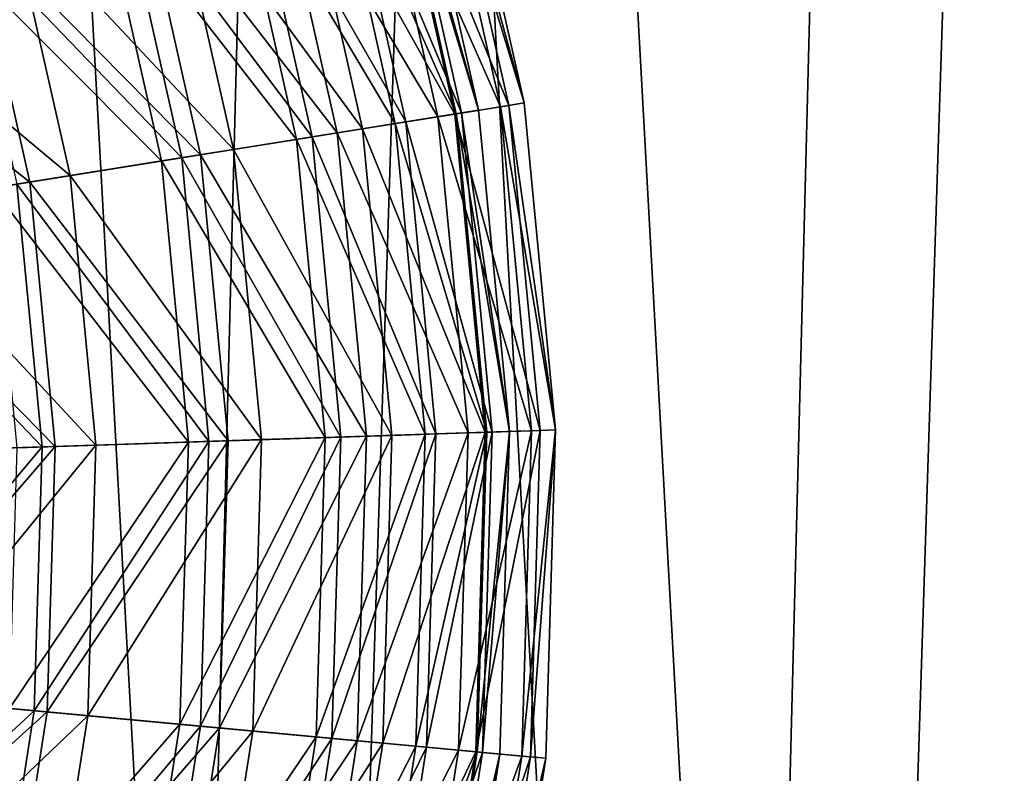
# Model space of a CAD drawing. Header units: millimetres. Extents: x 0 to 424, y 0 to 403.
# Tile 585 of 656: x 224 to 271, y 178 to 214. Entities that reach past the tile are written whole.
import ezdxf

# ---------------------------------------------------------------- set-up
doc = ezdxf.new("R2010")
doc.units = ezdxf.units.MM
doc.header["$LTSCALE"] = 25.4
doc.layers.get('0').update_dxf_attribs({"true_color": 0xff5454})

# ---------------------------------------------------------------- blocks, each defined once
blk = doc.blocks.new('VETRO-III-7641.STL')
at = {"color": 250, "true_color": 0x262626}
mesh = blk.add_polyface(dxfattribs=at)
corners = [(-167.158, 282.98, 1002.124), (-165.763, 337.502, 1002.124), (-168.661, 310.298, 1002.124), (-161.292, 256.258, 1002.124), (-158.538, 363.89, 1002.124), (-151.216, 230.823, 1002.124), (-147.174, 388.777, 1002.124), (-143.498, 297.982, 1002.124), (-137.19, 207.333, 1002.124), (-143.641, 310.631, 1002.124), (-142.252, 285.394, 1002.124), (-139.915, 272.962, 1002.124), (-136.502, 260.782, 1002.124), (-119.578, 186.397, 1002.124), (-132.042, 248.945, 1002.124), (-126.566, 237.542, 1002.124), (-120.117, 226.659, 1002.124), (-112.745, 216.38, 1002.124), (-98.835, 168.558, 1002.124), (-104.505, 206.783, 1002.124), (-95.459, 197.94, 1002.124), (-75.5, 154.277, 1002.124), (-85.678, 189.919, 1002.124), (-75.234, 182.782, 1002.124), (-50.176, 143.924, 1002.124), (-64.208, 176.581, 1002.124), (-52.684, 171.366, 1002.124), (-40.749, 167.174, 1002.124), (-23.519, 137.768, 1002.124), (-28.494, 164.039, 1002.124), (-16.012, 161.984, 1002.124), (3.781, 135.967, 1002.124), (-3.399, 161.024, 1002.124), (9.25, 161.168, 1002.124), (31.015, 138.569, 1002.124), (21.838, 162.413, 1002.124), (34.27, 164.75, 1002.124), (57.48, 145.506, 1002.124), (46.45, 168.163, 1002.124), (58.287, 172.624, 1002.124), (82.489, 156.598, 1002.124), (69.69, 178.099, 1002.124), (80.573, 184.548, 1002.124), (90.852, 191.92, 1002.124), (105.395, 171.558, 1002.124), (100.449, 200.16, 1002.124), (109.292, 209.206, 1002.124), (125.605, 189.999, 1002.124), (117.313, 218.988, 1002.124), (124.45, 229.431, 1002.124), (130.651, 240.457, 1002.124), (142.594, 211.443, 1002.124), (135.866, 251.981, 1002.124), (140.058, 263.916, 1002.124), (143.193, 276.171, 1002.124), (155.924, 235.335, 1002.124), (145.248, 288.653, 1002.124), (146.208, 301.266, 1002.124), (147.243, 393.102, 1002.124), (159.333, 368.56, 1002.124), (165.249, 261.055, 1002.124), (167.33, 342.396, 1002.124), (170.327, 287.939, 1002.124), (171.027, 315.288, 1002.124), (-142.681, 323.244, 1002.124), (-131.965, 411.518, 1002.124), (-140.626, 335.726, 1002.124), (-137.491, 347.981, 1002.124), (-133.299, 359.916, 1002.124), (-128.084, 371.44, 1002.124), (-113.304, 431.526, 1002.124), (-121.883, 382.466, 1002.124), (-114.746, 392.91, 1002.124), (-106.725, 402.691, 1002.124), (-91.677, 448.281, 1002.124), (-97.882, 411.737, 1002.124), (-88.285, 419.977, 1002.124), (-67.641, 461.349, 1002.124), (-78.006, 427.349, 1002.124), (-67.124, 433.798, 1002.124), (-41.821, 470.393, 1002.124), (-55.72, 439.274, 1002.124), (-43.883, 443.734, 1002.124), (-31.703, 447.147, 1002.124), (-14.884, 475.178, 1002.124), (-19.271, 449.484, 1002.124), (-6.683, 450.73, 1002.124), (12.472, 475.58, 1002.124), (5.966, 450.873, 1002.124), (18.579, 449.913, 1002.124), (39.538, 471.588, 1002.124), (31.061, 447.858, 1002.124), (43.316, 444.723, 1002.124), (65.613, 463.307, 1002.124), (55.251, 440.531, 1002.124), (66.775, 435.316, 1002.124), (78.067, 457.62, 1002.124), (77.801, 429.115, 1002.124), (88.244, 421.978, 1002.124), (90.022, 450.95, 1002.124), (98.026, 413.957, 1002.124), (112.133, 434.838, 1002.124), (107.072, 405.114, 1002.124), (115.312, 395.517, 1002.124), (131.373, 415.387, 1002.124), (122.684, 385.238, 1002.124), (129.133, 374.355, 1002.124), (134.608, 362.952, 1002.124), (139.069, 351.115, 1002.124), (142.482, 338.935, 1002.124), (144.819, 326.503, 1002.124), (146.064, 313.915, 1002.124)]
mesh.append_faces([[corners[k] for k in face] for face in [(0, 1, 2), (61, 62, 63)]], dxfattribs={"vtx0": -1, "color": 250})
mesh.append_faces([[corners[k] for k in face] for face in [(1, 3, 4), (4, 5, 6), (7, 8, 10), (10, 8, 11), (11, 8, 12), (12, 13, 14), (14, 13, 15), (15, 13, 16), (16, 13, 17), (17, 18, 19), (19, 18, 20), (20, 21, 22), (22, 21, 23), (23, 24, 25), (25, 24, 26), (26, 24, 27), (27, 28, 29), (29, 28, 30), (30, 31, 32), (32, 31, 33), (33, 34, 35), (35, 34, 36), (36, 37, 38), (38, 37, 39), (39, 40, 41), (41, 40, 42), (42, 40, 43), (43, 44, 45), (45, 44, 46), (46, 47, 48), (48, 47, 49), (49, 47, 50), (50, 51, 52), (52, 51, 53), (53, 51, 54), (54, 55, 56), (56, 55, 57), (58, 55, 59), (59, 60, 61), (6, 64, 65), (64, 6, 9), (65, 69, 70), (70, 73, 74), (74, 76, 77), (77, 79, 80), (80, 83, 84), (84, 86, 87), (87, 89, 90), (90, 92, 93), (93, 95, 96), (96, 98, 99), (99, 100, 101), (101, 103, 104), (104, 107, 58)]], dxfattribs={"vtx0": -1, "vtx1": -1, "color": 250})
mesh.append_faces([[corners[k] for k in face] for face in [(6, 5, 7), (57, 55, 58)]], dxfattribs={"vtx0": -1, "vtx1": -1, "vtx2": -1, "color": 250})
mesh.append_faces([[corners[k] for k in face] for face in [(1, 0, 3), (4, 3, 5), (7, 5, 8), (6, 7, 9), (12, 8, 13), (17, 13, 18), (20, 18, 21), (23, 21, 24), (27, 24, 28), (30, 28, 31), (33, 31, 34), (36, 34, 37), (39, 37, 40), (43, 40, 44), (46, 44, 47), (50, 47, 51), (54, 51, 55), (59, 55, 60), (61, 60, 62), (65, 64, 66), (65, 66, 67), (65, 67, 68), (65, 68, 69), (70, 69, 71), (70, 71, 72), (70, 72, 73), (74, 73, 75), (74, 75, 76), (77, 76, 78), (77, 78, 79), (80, 79, 81), (80, 81, 82), (80, 82, 83), (84, 83, 85), (84, 85, 86), (87, 86, 88), (87, 88, 89), (90, 89, 91), (90, 91, 92), (93, 92, 94), (93, 94, 95), (96, 95, 97), (96, 97, 98), (99, 98, 100), (101, 100, 102), (101, 102, 103), (104, 103, 105), (104, 105, 106), (104, 106, 107), (58, 107, 108), (58, 108, 109), (58, 109, 110), (58, 110, 111), (58, 111, 57)]], dxfattribs={"vtx0": -1, "vtx2": -1, "color": 250})
mesh = blk.add_polyface(dxfattribs=at)
corners = [(-165.763, 337.502, 1000.624), (-167.158, 282.98, 1000.624), (-168.661, 310.298, 1000.624), (-161.292, 256.258, 1000.624), (-158.538, 363.89, 1000.624), (-151.216, 230.823, 1000.624), (-147.174, 388.777, 1000.624), (-137.19, 207.333, 1000.624), (-131.965, 411.518, 1000.624), (-119.578, 186.397, 1000.624), (-113.304, 431.526, 1000.624), (-98.835, 168.558, 1000.624), (-91.677, 448.281, 1000.624), (-75.5, 154.277, 1000.624), (-67.641, 461.349, 1000.624), (-50.176, 143.924, 1000.624), (-41.821, 470.393, 1000.624), (-23.519, 137.768, 1000.624), (-14.884, 475.178, 1000.624), (3.781, 135.967, 1000.624), (12.472, 475.58, 1000.624), (31.015, 138.569, 1000.624), (39.538, 471.588, 1000.624), (57.48, 145.506, 1000.624), (65.613, 463.307, 1000.624), (82.489, 156.598, 1000.624), (78.067, 457.62, 1000.624), (90.022, 450.95, 1000.624), (105.395, 171.558, 1000.624), (112.133, 434.838, 1000.624), (125.605, 189.999, 1000.624), (131.373, 415.387, 1000.624), (142.594, 211.443, 1000.624), (147.243, 393.102, 1000.624), (155.924, 235.335, 1000.624), (159.333, 368.56, 1000.624), (165.249, 261.055, 1000.624), (167.33, 342.396, 1000.624), (170.327, 287.939, 1000.624), (171.027, 315.288, 1000.624)]
mesh.append_faces([[corners[k] for k in face] for face in [(0, 1, 2), (38, 37, 39)]], dxfattribs={"vtx0": -1, "color": 250})
mesh.append_faces([[corners[k] for k in face] for face in [(1, 0, 3), (3, 4, 5), (5, 6, 7), (7, 8, 9), (9, 10, 11), (11, 12, 13), (13, 14, 15), (15, 16, 17), (17, 18, 19), (19, 20, 21), (21, 22, 23), (23, 24, 25), (25, 27, 28), (28, 29, 30), (30, 31, 32), (32, 33, 34), (34, 35, 36), (36, 37, 38)]], dxfattribs={"vtx0": -1, "vtx1": -1, "color": 250})
mesh.append_faces([[corners[k] for k in face] for face in [(3, 0, 4), (5, 4, 6), (7, 6, 8), (9, 8, 10), (11, 10, 12), (13, 12, 14), (15, 14, 16), (17, 16, 18), (19, 18, 20), (21, 20, 22), (23, 22, 24), (25, 24, 26), (25, 26, 27), (28, 27, 29), (30, 29, 31), (32, 31, 33), (34, 33, 35), (36, 35, 37)]], dxfattribs={"vtx0": -1, "vtx2": -1, "color": 250})
mesh = blk.add_polyface(dxfattribs=at)
corners = [(-144.784, 271.825, 1034.124), (-147.646, 323.841, 1034.124), (-148.49, 297.708, 1034.124), (-142.276, 349.43, 1034.124), (-136.639, 246.979, 1034.124), (-132.545, 373.698, 1034.124), (-124.304, 223.925, 1034.124), (-118.747, 395.908, 1034.124), (-108.153, 203.363, 1034.124), (-101.302, 415.385, 1034.124), (-88.676, 185.918, 1034.124), (-80.74, 431.536, 1034.124), (-66.466, 172.12, 1034.124), (-57.686, 443.871, 1034.124), (-42.198, 162.389, 1034.124), (-32.84, 452.016, 1034.124), (-16.609, 157.019, 1034.124), (-6.957, 455.722, 1034.124), (9.524, 156.175, 1034.124), (19.176, 454.878, 1034.124), (35.407, 159.882, 1034.124), (44.765, 449.508, 1034.124), (60.253, 168.026, 1034.124), (69.033, 439.777, 1034.124), (83.307, 180.361, 1034.124), (91.243, 425.979, 1034.124), (103.869, 196.513, 1034.124), (110.719, 408.534, 1034.124), (121.314, 215.989, 1034.124), (126.871, 387.972, 1034.124), (135.112, 238.199, 1034.124), (139.206, 364.918, 1034.124), (144.843, 262.467, 1034.124), (147.35, 340.072, 1034.124), (150.213, 288.056, 1034.124), (151.057, 314.189, 1034.124)]
mesh.append_faces([[corners[k] for k in face] for face in [(0, 1, 2), (33, 34, 35)]], dxfattribs={"vtx0": -1, "color": 250})
mesh.append_faces([[corners[k] for k in face] for face in [(1, 0, 3), (3, 4, 5), (5, 6, 7), (7, 8, 9), (9, 10, 11), (11, 12, 13), (13, 14, 15), (15, 16, 17), (17, 18, 19), (19, 20, 21), (21, 22, 23), (23, 24, 25), (25, 26, 27), (27, 28, 29), (29, 30, 31), (31, 32, 33)]], dxfattribs={"vtx0": -1, "vtx1": -1, "color": 250})
mesh.append_faces([[corners[k] for k in face] for face in [(3, 0, 4), (5, 4, 6), (7, 6, 8), (9, 8, 10), (11, 10, 12), (13, 12, 14), (15, 14, 16), (17, 16, 18), (19, 18, 20), (21, 20, 22), (23, 22, 24), (25, 24, 26), (27, 26, 28), (29, 28, 30), (31, 30, 32), (33, 32, 34)]], dxfattribs={"vtx0": -1, "vtx2": -1, "color": 250})
at = {"color": 35, "true_color": 0x816c61}
mesh = blk.add_polyface(dxfattribs=at)
corners = [(-11.756, 332.917, 319.588), (-5.811, 318.428, 334.561), (-8.401, 318.014, 319.588), (-9.238, 333.653, 334.561)]
mesh.append_faces([[corners[k] for k in face] for face in [(0, 1, 2), (1, 0, 3)]], dxfattribs={"vtx0": -1, "color": 35})
mesh = blk.add_polyface(dxfattribs=at)
corners = [(-5.08, 318.545, 349.745), (-9.636, 333.536, 364.903), (-6.22, 318.362, 364.903), (-8.528, 333.86, 349.745)]
mesh.append_faces([[corners[k] for k in face] for face in [(0, 1, 2), (1, 0, 3)]], dxfattribs={"vtx0": -1, "color": 35})
mesh = blk.add_polyface(dxfattribs=at)
corners = [(-9.238, 333.653, 334.561), (-5.08, 318.545, 349.745), (-5.811, 318.428, 334.561), (-8.528, 333.86, 349.745)]
mesh.append_faces([[corners[k] for k in face] for face in [(0, 1, 2), (1, 0, 3)]], dxfattribs={"vtx0": -1, "color": 35})
mesh = blk.add_polyface(dxfattribs=at)
corners = [(-6.22, 318.362, 364.903), (-12.545, 332.686, 379.799), (-9.214, 317.884, 379.799), (-9.636, 333.536, 364.903)]
mesh.append_faces([[corners[k] for k in face] for face in [(0, 1, 2), (1, 0, 3)]], dxfattribs={"vtx0": -1, "color": 35})
mesh = blk.add_polyface(dxfattribs=at)
corners = [(-11.682, 332.939, 364.376), (-7.264, 318.195, 349.34), (-8.325, 318.026, 364.376), (-10.65, 333.24, 349.34)]
mesh.append_faces([[corners[k] for k in face] for face in [(0, 1, 2), (1, 0, 3)]], dxfattribs={"vtx0": -1, "color": 35})
mesh = blk.add_polyface(dxfattribs=at)
corners = [(-7.264, 318.195, 349.34), (-11.437, 333.01, 334.288), (-8.073, 318.066, 334.288), (-10.65, 333.24, 349.34)]
mesh.append_faces([[corners[k] for k in face] for face in [(0, 1, 2), (1, 0, 3)]], dxfattribs={"vtx0": -1, "color": 35})
mesh = blk.add_polyface(dxfattribs=at)
corners = [(-9.214, 317.884, 379.799), (-17.211, 331.323, 394.202), (-14.014, 317.116, 394.202), (-12.545, 332.686, 379.799)]
mesh.append_faces([[corners[k] for k in face] for face in [(0, 1, 2), (1, 0, 3)]], dxfattribs={"vtx0": -1, "color": 35})
mesh = blk.add_polyface(dxfattribs=at)
corners = [(-16.042, 331.665, 305.057), (-8.401, 318.014, 319.588), (-12.811, 317.308, 305.057), (-11.756, 332.917, 319.588)]
mesh.append_faces([[corners[k] for k in face] for face in [(0, 1, 2), (1, 0, 3)]], dxfattribs={"vtx0": -1, "color": 35})
mesh = blk.add_polyface(dxfattribs=at)
corners = [(-14.515, 332.111, 379.159), (-8.325, 318.026, 364.376), (-11.24, 317.56, 379.159), (-11.682, 332.939, 364.376)]
mesh.append_faces([[corners[k] for k in face] for face in [(0, 1, 2), (1, 0, 3)]], dxfattribs={"vtx0": -1, "color": 35})
mesh = blk.add_polyface(dxfattribs=at)
corners = [(-8.073, 318.066, 334.288), (-14.029, 332.253, 319.457), (-10.74, 317.64, 319.457), (-11.437, 333.01, 334.288)]
mesh.append_faces([[corners[k] for k in face] for face in [(0, 1, 2), (1, 0, 3)]], dxfattribs={"vtx0": -1, "color": 35})
mesh = blk.add_polyface(dxfattribs=at)
corners = [(-10.74, 317.64, 319.457), (-18.386, 330.98, 305.082), (-15.222, 316.923, 305.082), (-14.029, 332.253, 319.457)]
mesh.append_faces([[corners[k] for k in face] for face in [(0, 1, 2), (1, 0, 3)]], dxfattribs={"vtx0": -1, "color": 35})
mesh = blk.add_polyface(dxfattribs=at)
corners = [(-19.105, 330.77, 393.455), (-11.24, 317.56, 379.159), (-15.962, 316.805, 393.455), (-14.515, 332.111, 379.159)]
mesh.append_faces([[corners[k] for k in face] for face in [(0, 1, 2), (1, 0, 3)]], dxfattribs={"vtx0": -1, "color": 35})
mesh = blk.add_polyface(dxfattribs=at)
corners = [(-14.014, 317.116, 394.202), (-23.561, 329.468, 407.889), (-20.545, 316.072, 407.889), (-17.211, 331.323, 394.202)]
mesh.append_faces([[corners[k] for k in face] for face in [(0, 1, 2), (1, 0, 3)]], dxfattribs={"vtx0": -1, "color": 35})
mesh = blk.add_polyface(dxfattribs=at)
corners = [(-22.03, 329.915, 291.195), (-12.811, 317.308, 305.057), (-18.971, 316.323, 291.195), (-16.042, 331.665, 305.057)]
mesh.append_faces([[corners[k] for k in face] for face in [(0, 1, 2), (1, 0, 3)]], dxfattribs={"vtx0": -1, "color": 35})
mesh = blk.add_polyface(dxfattribs=at)
corners = [(-15.222, 316.923, 305.082), (-24.438, 329.212, 291.389), (-21.448, 315.927, 291.389), (-18.386, 330.98, 305.082)]
mesh.append_faces([[corners[k] for k in face] for face in [(0, 1, 2), (1, 0, 3)]], dxfattribs={"vtx0": -1, "color": 35})
mesh = blk.add_polyface(dxfattribs=at)
corners = [(-25.38, 328.937, 407.039), (-15.962, 316.805, 393.455), (-22.417, 315.772, 407.039), (-19.105, 330.77, 393.455)]
mesh.append_faces([[corners[k] for k in face] for face in [(0, 1, 2), (1, 0, 3)]], dxfattribs={"vtx0": -1, "color": 35})
mesh = blk.add_polyface(dxfattribs=at)
corners = [(-29.627, 327.696, 278.216), (-18.971, 316.323, 291.195), (-26.786, 315.074, 278.216), (-22.03, 329.915, 291.195)]
mesh.append_faces([[corners[k] for k in face] for face in [(0, 1, 2), (1, 0, 3)]], dxfattribs={"vtx0": -1, "color": 35})
mesh = blk.add_polyface(dxfattribs=at)
corners = [(-20.545, 316.072, 407.889), (-31.495, 327.15, 420.647), (-28.708, 314.767, 420.647), (-23.561, 329.468, 407.889)]
mesh.append_faces([[corners[k] for k in face] for face in [(0, 1, 2), (1, 0, 3)]], dxfattribs={"vtx0": -1, "color": 35})
mesh = blk.add_polyface(dxfattribs=at)
corners = [(-33.241, 326.641, 419.695), (-22.417, 315.772, 407.039), (-30.503, 314.479, 419.695), (-25.38, 328.937, 407.039)]
mesh.append_faces([[corners[k] for k in face] for face in [(0, 1, 2), (1, 0, 3)]], dxfattribs={"vtx0": -1, "color": 35})
mesh = blk.add_polyface(dxfattribs=at)
corners = [(-21.448, 315.927, 291.389), (-32.091, 326.976, 278.596), (-29.321, 314.668, 278.596), (-24.438, 329.212, 291.389)]
mesh.append_faces([[corners[k] for k in face] for face in [(0, 1, 2), (1, 0, 3)]], dxfattribs={"vtx0": -1, "color": 35})
mesh = blk.add_polyface(dxfattribs=at)
corners = [(-38.715, 325.041, 266.322), (-26.786, 315.074, 278.216), (-36.135, 313.579, 266.322), (-29.627, 327.696, 278.216)]
mesh.append_faces([[corners[k] for k in face] for face in [(0, 1, 2), (1, 0, 3)]], dxfattribs={"vtx0": -1, "color": 35})
mesh = blk.add_polyface(dxfattribs=at)
corners = [(-28.708, 314.767, 420.647), (-40.892, 324.406, 432.277), (-38.374, 313.221, 432.277), (-31.495, 327.15, 420.647)]
mesh.append_faces([[corners[k] for k in face] for face in [(0, 1, 2), (1, 0, 3)]], dxfattribs={"vtx0": -1, "color": 35})
mesh = blk.add_polyface(dxfattribs=at)
corners = [(-4.734, 302.88, 364.903), (-9.214, 317.884, 379.799), (-7.763, 302.78, 379.799), (-6.22, 318.362, 364.903)]
mesh.append_faces([[corners[k] for k in face] for face in [(0, 1, 2), (1, 0, 3)]], dxfattribs={"vtx0": -1, "color": 35})
mesh = blk.add_polyface(dxfattribs=at)
corners = [(-8.401, 318.014, 319.588), (-4.32, 302.893, 334.561), (-6.941, 302.807, 319.588), (-5.811, 318.428, 334.561)]
mesh.append_faces([[corners[k] for k in face] for face in [(0, 1, 2), (1, 0, 3)]], dxfattribs={"vtx0": -1, "color": 35})
mesh = blk.add_polyface(dxfattribs=at)
corners = [(-8.325, 318.026, 364.376), (-5.79, 302.845, 349.34), (-6.864, 302.81, 364.376), (-7.264, 318.195, 349.34)]
mesh.append_faces([[corners[k] for k in face] for face in [(0, 1, 2), (1, 0, 3)]], dxfattribs={"vtx0": -1, "color": 35})
mesh = blk.add_polyface(dxfattribs=at)
corners = [(-5.79, 302.845, 349.34), (-8.073, 318.066, 334.288), (-6.609, 302.818, 334.288), (-7.264, 318.195, 349.34)]
mesh.append_faces([[corners[k] for k in face] for face in [(0, 1, 2), (1, 0, 3)]], dxfattribs={"vtx0": -1, "color": 35})
mesh = blk.add_polyface(dxfattribs=at)
corners = [(-3.58, 302.918, 349.745), (-6.22, 318.362, 364.903), (-4.734, 302.88, 364.903), (-5.08, 318.545, 349.745)]
mesh.append_faces([[corners[k] for k in face] for face in [(0, 1, 2), (1, 0, 3)]], dxfattribs={"vtx0": -1, "color": 35})
mesh = blk.add_polyface(dxfattribs=at)
corners = [(-5.811, 318.428, 334.561), (-3.58, 302.918, 349.745), (-4.32, 302.893, 334.561), (-5.08, 318.545, 349.745)]
mesh.append_faces([[corners[k] for k in face] for face in [(0, 1, 2), (1, 0, 3)]], dxfattribs={"vtx0": -1, "color": 35})
mesh = blk.add_polyface(dxfattribs=at)
corners = [(-9.308, 302.729, 319.457), (-15.222, 316.923, 305.082), (-13.844, 302.58, 305.082), (-10.74, 317.64, 319.457)]
mesh.append_faces([[corners[k] for k in face] for face in [(0, 1, 2), (1, 0, 3)]], dxfattribs={"vtx0": -1, "color": 35})
mesh = blk.add_polyface(dxfattribs=at)
corners = [(-7.763, 302.78, 379.799), (-14.014, 317.116, 394.202), (-12.622, 302.62, 394.202), (-9.214, 317.884, 379.799)]
mesh.append_faces([[corners[k] for k in face] for face in [(0, 1, 2), (1, 0, 3)]], dxfattribs={"vtx0": -1, "color": 35})
mesh = blk.add_polyface(dxfattribs=at)
corners = [(-12.811, 317.308, 305.057), (-6.941, 302.807, 319.588), (-11.404, 302.66, 305.057), (-8.401, 318.014, 319.588)]
mesh.append_faces([[corners[k] for k in face] for face in [(0, 1, 2), (1, 0, 3)]], dxfattribs={"vtx0": -1, "color": 35})
mesh = blk.add_polyface(dxfattribs=at)
corners = [(-11.24, 317.56, 379.159), (-6.864, 302.81, 364.376), (-9.814, 302.713, 379.159), (-8.325, 318.026, 364.376)]
mesh.append_faces([[corners[k] for k in face] for face in [(0, 1, 2), (1, 0, 3)]], dxfattribs={"vtx0": -1, "color": 35})
mesh = blk.add_polyface(dxfattribs=at)
corners = [(-6.609, 302.818, 334.288), (-10.74, 317.64, 319.457), (-9.308, 302.729, 319.457), (-8.073, 318.066, 334.288)]
mesh.append_faces([[corners[k] for k in face] for face in [(0, 1, 2), (1, 0, 3)]], dxfattribs={"vtx0": -1, "color": 35})
mesh = blk.add_polyface(dxfattribs=at)
corners = [(-18.971, 316.323, 291.195), (-11.404, 302.66, 305.057), (-17.639, 302.455, 291.195), (-12.811, 317.308, 305.057)]
mesh.append_faces([[corners[k] for k in face] for face in [(0, 1, 2), (1, 0, 3)]], dxfattribs={"vtx0": -1, "color": 35})
mesh = blk.add_polyface(dxfattribs=at)
corners = [(-15.962, 316.805, 393.455), (-9.814, 302.713, 379.159), (-14.594, 302.555, 393.455), (-11.24, 317.56, 379.159)]
mesh.append_faces([[corners[k] for k in face] for face in [(0, 1, 2), (1, 0, 3)]], dxfattribs={"vtx0": -1, "color": 35})
mesh = blk.add_polyface(dxfattribs=at)
corners = [(-22.417, 315.772, 407.039), (-14.594, 302.555, 393.455), (-21.127, 302.34, 407.039), (-15.962, 316.805, 393.455)]
mesh.append_faces([[corners[k] for k in face] for face in [(0, 1, 2), (1, 0, 3)]], dxfattribs={"vtx0": -1, "color": 35})
mesh = blk.add_polyface(dxfattribs=at)
corners = [(-13.844, 302.58, 305.082), (-21.448, 315.927, 291.389), (-20.147, 302.373, 291.389), (-15.222, 316.923, 305.082)]
mesh.append_faces([[corners[k] for k in face] for face in [(0, 1, 2), (1, 0, 3)]], dxfattribs={"vtx0": -1, "color": 35})
mesh = blk.add_polyface(dxfattribs=at)
corners = [(-12.622, 302.62, 394.202), (-20.545, 316.072, 407.889), (-19.233, 302.403, 407.889), (-14.014, 317.116, 394.202)]
mesh.append_faces([[corners[k] for k in face] for face in [(0, 1, 2), (1, 0, 3)]], dxfattribs={"vtx0": -1, "color": 35})
mesh = blk.add_polyface(dxfattribs=at)
corners = [(-26.786, 315.074, 278.216), (-17.639, 302.455, 291.195), (-25.55, 302.195, 278.216), (-18.971, 316.323, 291.195)]
mesh.append_faces([[corners[k] for k in face] for face in [(0, 1, 2), (1, 0, 3)]], dxfattribs={"vtx0": -1, "color": 35})
mesh = blk.add_polyface(dxfattribs=at)
corners = [(-30.503, 314.479, 419.695), (-21.127, 302.34, 407.039), (-29.312, 302.071, 419.695), (-22.417, 315.772, 407.039)]
mesh.append_faces([[corners[k] for k in face] for face in [(0, 1, 2), (1, 0, 3)]], dxfattribs={"vtx0": -1, "color": 35})
mesh = blk.add_polyface(dxfattribs=at)
corners = [(-20.147, 302.373, 291.389), (-29.321, 314.668, 278.596), (-28.115, 302.11, 278.596), (-21.448, 315.927, 291.389)]
mesh.append_faces([[corners[k] for k in face] for face in [(0, 1, 2), (1, 0, 3)]], dxfattribs={"vtx0": -1, "color": 35})
mesh = blk.add_polyface(dxfattribs=at)
corners = [(-19.233, 302.403, 407.889), (-28.708, 314.767, 420.647), (-27.495, 302.131, 420.647), (-20.545, 316.072, 407.889)]
mesh.append_faces([[corners[k] for k in face] for face in [(0, 1, 2), (1, 0, 3)]], dxfattribs={"vtx0": -1, "color": 35})
mesh = blk.add_polyface(dxfattribs=at)
corners = [(-36.135, 313.579, 266.322), (-25.55, 302.195, 278.216), (-35.012, 301.883, 266.322), (-26.786, 315.074, 278.216)]
mesh.append_faces([[corners[k] for k in face] for face in [(0, 1, 2), (1, 0, 3)]], dxfattribs={"vtx0": -1, "color": 35})
mesh = blk.add_polyface(dxfattribs=at)
corners = [(-28.115, 302.11, 278.596), (-38.716, 313.166, 266.903), (-37.624, 301.798, 266.903), (-29.321, 314.668, 278.596)]
mesh.append_faces([[corners[k] for k in face] for face in [(0, 1, 2), (1, 0, 3)]], dxfattribs={"vtx0": -1, "color": 35})
mesh = blk.add_polyface(dxfattribs=at)
corners = [(-27.495, 302.131, 420.647), (-38.374, 313.221, 432.277), (-37.278, 301.809, 432.277), (-28.708, 314.767, 420.647)]
mesh.append_faces([[corners[k] for k in face] for face in [(0, 1, 2), (1, 0, 3)]], dxfattribs={"vtx0": -1, "color": 35})
mesh = blk.add_polyface(dxfattribs=at)
corners = [(-13.844, 302.58, 305.082), (-20.554, 288.762, 291.389), (-14.276, 288.178, 305.082), (-20.147, 302.373, 291.389)]
mesh.append_faces([[corners[k] for k in face] for face in [(0, 1, 2), (1, 0, 3)]], dxfattribs={"vtx0": -1, "color": 35})
mesh = blk.add_polyface(dxfattribs=at)
corners = [(-12.622, 302.62, 394.202), (-19.644, 288.677, 407.889), (-13.058, 288.064, 394.202), (-19.233, 302.403, 407.889)]
mesh.append_faces([[corners[k] for k in face] for face in [(0, 1, 2), (1, 0, 3)]], dxfattribs={"vtx0": -1, "color": 35})
mesh = blk.add_polyface(dxfattribs=at)
corners = [(-18.056, 288.529, 291.195), (-11.404, 302.66, 305.057), (-11.845, 287.951, 305.057), (-17.639, 302.455, 291.195)]
mesh.append_faces([[corners[k] for k in face] for face in [(0, 1, 2), (1, 0, 3)]], dxfattribs={"vtx0": -1, "color": 35})
mesh = blk.add_polyface(dxfattribs=at)
corners = [(-15.022, 288.247, 393.455), (-9.814, 302.713, 379.159), (-10.261, 287.804, 379.159), (-14.594, 302.555, 393.455)]
mesh.append_faces([[corners[k] for k in face] for face in [(0, 1, 2), (1, 0, 3)]], dxfattribs={"vtx0": -1, "color": 35})
mesh = blk.add_polyface(dxfattribs=at)
corners = [(-9.308, 302.729, 319.457), (-14.276, 288.178, 305.082), (-9.756, 287.757, 319.457), (-13.844, 302.58, 305.082)]
mesh.append_faces([[corners[k] for k in face] for face in [(0, 1, 2), (1, 0, 3)]], dxfattribs={"vtx0": -1, "color": 35})
mesh = blk.add_polyface(dxfattribs=at)
corners = [(-7.763, 302.78, 379.799), (-13.058, 288.064, 394.202), (-8.218, 287.614, 379.799), (-12.622, 302.62, 394.202)]
mesh.append_faces([[corners[k] for k in face] for face in [(0, 1, 2), (1, 0, 3)]], dxfattribs={"vtx0": -1, "color": 35})
mesh = blk.add_polyface(dxfattribs=at)
corners = [(-11.845, 287.951, 305.057), (-6.941, 302.807, 319.588), (-7.399, 287.538, 319.588), (-11.404, 302.66, 305.057)]
mesh.append_faces([[corners[k] for k in face] for face in [(0, 1, 2), (1, 0, 3)]], dxfattribs={"vtx0": -1, "color": 35})
mesh = blk.add_polyface(dxfattribs=at)
corners = [(-10.261, 287.804, 379.159), (-6.864, 302.81, 364.376), (-7.322, 287.531, 364.376), (-9.814, 302.713, 379.159)]
mesh.append_faces([[corners[k] for k in face] for face in [(0, 1, 2), (1, 0, 3)]], dxfattribs={"vtx0": -1, "color": 35})
mesh = blk.add_polyface(dxfattribs=at)
corners = [(-6.609, 302.818, 334.288), (-9.756, 287.757, 319.457), (-7.067, 287.507, 334.288), (-9.308, 302.729, 319.457)]
mesh.append_faces([[corners[k] for k in face] for face in [(0, 1, 2), (1, 0, 3)]], dxfattribs={"vtx0": -1, "color": 35})
mesh = blk.add_polyface(dxfattribs=at)
corners = [(-4.734, 302.88, 364.903), (-8.218, 287.614, 379.799), (-5.199, 287.333, 364.903), (-7.763, 302.78, 379.799)]
mesh.append_faces([[corners[k] for k in face] for face in [(0, 1, 2), (1, 0, 3)]], dxfattribs={"vtx0": -1, "color": 35})
mesh = blk.add_polyface(dxfattribs=at)
corners = [(-7.399, 287.538, 319.588), (-4.32, 302.893, 334.561), (-4.787, 287.295, 334.561), (-6.941, 302.807, 319.588)]
mesh.append_faces([[corners[k] for k in face] for face in [(0, 1, 2), (1, 0, 3)]], dxfattribs={"vtx0": -1, "color": 35})
mesh = blk.add_polyface(dxfattribs=at)
corners = [(-7.322, 287.531, 364.376), (-5.79, 302.845, 349.34), (-6.252, 287.431, 349.34), (-6.864, 302.81, 364.376)]
mesh.append_faces([[corners[k] for k in face] for face in [(0, 1, 2), (1, 0, 3)]], dxfattribs={"vtx0": -1, "color": 35})
mesh = blk.add_polyface(dxfattribs=at)
corners = [(-5.79, 302.845, 349.34), (-7.067, 287.507, 334.288), (-6.252, 287.431, 349.34), (-6.609, 302.818, 334.288)]
mesh.append_faces([[corners[k] for k in face] for face in [(0, 1, 2), (1, 0, 3)]], dxfattribs={"vtx0": -1, "color": 35})
mesh = blk.add_polyface(dxfattribs=at)
corners = [(-3.58, 302.918, 349.745), (-5.199, 287.333, 364.903), (-4.05, 287.226, 349.745), (-4.734, 302.88, 364.903)]
mesh.append_faces([[corners[k] for k in face] for face in [(0, 1, 2), (1, 0, 3)]], dxfattribs={"vtx0": -1, "color": 35})
mesh = blk.add_polyface(dxfattribs=at)
corners = [(-4.787, 287.295, 334.561), (-3.58, 302.918, 349.745), (-4.05, 287.226, 349.745), (-4.32, 302.893, 334.561)]
mesh.append_faces([[corners[k] for k in face] for face in [(0, 1, 2), (1, 0, 3)]], dxfattribs={"vtx0": -1, "color": 35})
mesh = blk.add_polyface(dxfattribs=at)
corners = [(-28.115, 302.11, 278.596), (-37.966, 290.382, 266.903), (-28.493, 289.5, 278.596), (-37.624, 301.798, 266.903)]
mesh.append_faces([[corners[k] for k in face] for face in [(0, 1, 2), (1, 0, 3)]], dxfattribs={"vtx0": -1, "color": 35})
mesh = blk.add_polyface(dxfattribs=at)
corners = [(-27.495, 302.131, 420.647), (-37.621, 290.35, 432.277), (-27.875, 289.443, 420.647), (-37.278, 301.809, 432.277)]
mesh.append_faces([[corners[k] for k in face] for face in [(0, 1, 2), (1, 0, 3)]], dxfattribs={"vtx0": -1, "color": 35})
mesh = blk.add_polyface(dxfattribs=at)
corners = [(-35.364, 290.14, 266.322), (-25.55, 302.195, 278.216), (-25.937, 289.263, 278.216), (-35.012, 301.883, 266.322)]
mesh.append_faces([[corners[k] for k in face] for face in [(0, 1, 2), (1, 0, 3)]], dxfattribs={"vtx0": -1, "color": 35})
mesh = blk.add_polyface(dxfattribs=at)
corners = [(-29.685, 289.611, 419.695), (-21.127, 302.34, 407.039), (-21.531, 288.853, 407.039), (-29.312, 302.071, 419.695)]
mesh.append_faces([[corners[k] for k in face] for face in [(0, 1, 2), (1, 0, 3)]], dxfattribs={"vtx0": -1, "color": 35})
mesh = blk.add_polyface(dxfattribs=at)
corners = [(-20.147, 302.373, 291.389), (-28.493, 289.5, 278.596), (-20.554, 288.762, 291.389), (-28.115, 302.11, 278.596)]
mesh.append_faces([[corners[k] for k in face] for face in [(0, 1, 2), (1, 0, 3)]], dxfattribs={"vtx0": -1, "color": 35})
mesh = blk.add_polyface(dxfattribs=at)
corners = [(-19.233, 302.403, 407.889), (-27.875, 289.443, 420.647), (-19.644, 288.677, 407.889), (-27.495, 302.131, 420.647)]
mesh.append_faces([[corners[k] for k in face] for face in [(0, 1, 2), (1, 0, 3)]], dxfattribs={"vtx0": -1, "color": 35})
mesh = blk.add_polyface(dxfattribs=at)
corners = [(-25.937, 289.263, 278.216), (-17.639, 302.455, 291.195), (-18.056, 288.529, 291.195), (-25.55, 302.195, 278.216)]
mesh.append_faces([[corners[k] for k in face] for face in [(0, 1, 2), (1, 0, 3)]], dxfattribs={"vtx0": -1, "color": 35})
mesh = blk.add_polyface(dxfattribs=at)
corners = [(-21.531, 288.853, 407.039), (-14.594, 302.555, 393.455), (-15.022, 288.247, 393.455), (-21.127, 302.34, 407.039)]
mesh.append_faces([[corners[k] for k in face] for face in [(0, 1, 2), (1, 0, 3)]], dxfattribs={"vtx0": -1, "color": 35})
mesh = blk.add_polyface(dxfattribs=at)
corners = [(-28.493, 289.5, 278.596), (-39.736, 279.099, 266.903), (-30.448, 277.037, 278.596), (-37.966, 290.382, 266.903)]
mesh.append_faces([[corners[k] for k in face] for face in [(0, 1, 2), (1, 0, 3)]], dxfattribs={"vtx0": -1, "color": 35})
mesh = blk.add_polyface(dxfattribs=at)
corners = [(-27.875, 289.443, 420.647), (-39.398, 279.024, 432.277), (-29.842, 276.902, 420.647), (-37.621, 290.35, 432.277)]
mesh.append_faces([[corners[k] for k in face] for face in [(0, 1, 2), (1, 0, 3)]], dxfattribs={"vtx0": -1, "color": 35})
mesh = blk.add_polyface(dxfattribs=at)
corners = [(-37.185, 278.532, 266.322), (-25.937, 289.263, 278.216), (-27.942, 276.481, 278.216), (-35.364, 290.14, 266.322)]
mesh.append_faces([[corners[k] for k in face] for face in [(0, 1, 2), (1, 0, 3)]], dxfattribs={"vtx0": -1, "color": 35})
mesh = blk.add_polyface(dxfattribs=at)
corners = [(-31.617, 277.296, 419.695), (-21.531, 288.853, 407.039), (-23.623, 275.522, 407.039), (-29.685, 289.611, 419.695)]
mesh.append_faces([[corners[k] for k in face] for face in [(0, 1, 2), (1, 0, 3)]], dxfattribs={"vtx0": -1, "color": 35})
mesh = blk.add_polyface(dxfattribs=at)
corners = [(-20.554, 288.762, 291.389), (-30.448, 277.037, 278.596), (-22.665, 275.309, 291.389), (-28.493, 289.5, 278.596)]
mesh.append_faces([[corners[k] for k in face] for face in [(0, 1, 2), (1, 0, 3)]], dxfattribs={"vtx0": -1, "color": 35})
mesh = blk.add_polyface(dxfattribs=at)
corners = [(-19.644, 288.677, 407.889), (-29.842, 276.902, 420.647), (-21.772, 275.111, 407.889), (-27.875, 289.443, 420.647)]
mesh.append_faces([[corners[k] for k in face] for face in [(0, 1, 2), (1, 0, 3)]], dxfattribs={"vtx0": -1, "color": 35})
mesh = blk.add_polyface(dxfattribs=at)
corners = [(-27.942, 276.481, 278.216), (-18.056, 288.529, 291.195), (-20.216, 274.766, 291.195), (-25.937, 289.263, 278.216)]
mesh.append_faces([[corners[k] for k in face] for face in [(0, 1, 2), (1, 0, 3)]], dxfattribs={"vtx0": -1, "color": 35})
mesh = blk.add_polyface(dxfattribs=at)
corners = [(-23.623, 275.522, 407.039), (-15.022, 288.247, 393.455), (-17.241, 274.105, 393.455), (-21.531, 288.853, 407.039)]
mesh.append_faces([[corners[k] for k in face] for face in [(0, 1, 2), (1, 0, 3)]], dxfattribs={"vtx0": -1, "color": 35})
mesh = blk.add_polyface(dxfattribs=at)
corners = [(-14.276, 288.178, 305.082), (-22.665, 275.309, 291.389), (-16.509, 273.943, 305.082), (-20.554, 288.762, 291.389)]
mesh.append_faces([[corners[k] for k in face] for face in [(0, 1, 2), (1, 0, 3)]], dxfattribs={"vtx0": -1, "color": 35})
mesh = blk.add_polyface(dxfattribs=at)
corners = [(-13.058, 288.064, 394.202), (-21.772, 275.111, 407.889), (-15.314, 273.678, 394.202), (-19.644, 288.677, 407.889)]
mesh.append_faces([[corners[k] for k in face] for face in [(0, 1, 2), (1, 0, 3)]], dxfattribs={"vtx0": -1, "color": 35})
mesh = blk.add_polyface(dxfattribs=at)
corners = [(-20.216, 274.766, 291.195), (-11.845, 287.951, 305.057), (-14.125, 273.414, 305.057), (-18.056, 288.529, 291.195)]
mesh.append_faces([[corners[k] for k in face] for face in [(0, 1, 2), (1, 0, 3)]], dxfattribs={"vtx0": -1, "color": 35})
mesh = blk.add_polyface(dxfattribs=at)
corners = [(-17.241, 274.105, 393.455), (-10.261, 287.804, 379.159), (-12.572, 273.069, 379.159), (-15.022, 288.247, 393.455)]
mesh.append_faces([[corners[k] for k in face] for face in [(0, 1, 2), (1, 0, 3)]], dxfattribs={"vtx0": -1, "color": 35})
mesh = blk.add_polyface(dxfattribs=at)
corners = [(-9.756, 287.757, 319.457), (-16.509, 273.943, 305.082), (-12.078, 272.959, 319.457), (-14.276, 288.178, 305.082)]
mesh.append_faces([[corners[k] for k in face] for face in [(0, 1, 2), (1, 0, 3)]], dxfattribs={"vtx0": -1, "color": 35})
mesh = blk.add_polyface(dxfattribs=at)
corners = [(-8.218, 287.614, 379.799), (-15.314, 273.678, 394.202), (-10.569, 272.624, 379.799), (-13.058, 288.064, 394.202)]
mesh.append_faces([[corners[k] for k in face] for face in [(0, 1, 2), (1, 0, 3)]], dxfattribs={"vtx0": -1, "color": 35})
mesh = blk.add_polyface(dxfattribs=at)
corners = [(-14.125, 273.414, 305.057), (-7.399, 287.538, 319.588), (-9.766, 272.446, 319.588), (-11.845, 287.951, 305.057)]
mesh.append_faces([[corners[k] for k in face] for face in [(0, 1, 2), (1, 0, 3)]], dxfattribs={"vtx0": -1, "color": 35})
mesh = blk.add_polyface(dxfattribs=at)
corners = [(-12.572, 273.069, 379.159), (-7.322, 287.531, 364.376), (-9.691, 272.429, 364.376), (-10.261, 287.804, 379.159)]
mesh.append_faces([[corners[k] for k in face] for face in [(0, 1, 2), (1, 0, 3)]], dxfattribs={"vtx0": -1, "color": 35})
mesh = blk.add_polyface(dxfattribs=at)
corners = [(-7.067, 287.507, 334.288), (-12.078, 272.959, 319.457), (-9.441, 272.374, 334.288), (-9.756, 287.757, 319.457)]
mesh.append_faces([[corners[k] for k in face] for face in [(0, 1, 2), (1, 0, 3)]], dxfattribs={"vtx0": -1, "color": 35})
mesh = blk.add_polyface(dxfattribs=at)
corners = [(-5.199, 287.333, 364.903), (-10.569, 272.624, 379.799), (-7.61, 271.967, 364.903), (-8.218, 287.614, 379.799)]
mesh.append_faces([[corners[k] for k in face] for face in [(0, 1, 2), (1, 0, 3)]], dxfattribs={"vtx0": -1, "color": 35})
mesh = blk.add_polyface(dxfattribs=at)
corners = [(-9.766, 272.446, 319.588), (-4.787, 287.295, 334.561), (-7.205, 271.878, 334.561), (-7.399, 287.538, 319.588)]
mesh.append_faces([[corners[k] for k in face] for face in [(0, 1, 2), (1, 0, 3)]], dxfattribs={"vtx0": -1, "color": 35})
mesh = blk.add_polyface(dxfattribs=at)
corners = [(-9.691, 272.429, 364.376), (-6.252, 287.431, 349.34), (-8.641, 272.196, 349.34), (-7.322, 287.531, 364.376)]
mesh.append_faces([[corners[k] for k in face] for face in [(0, 1, 2), (1, 0, 3)]], dxfattribs={"vtx0": -1, "color": 35})
mesh = blk.add_polyface(dxfattribs=at)
corners = [(-6.252, 287.431, 349.34), (-9.441, 272.374, 334.288), (-8.641, 272.196, 349.34), (-7.067, 287.507, 334.288)]
mesh.append_faces([[corners[k] for k in face] for face in [(0, 1, 2), (1, 0, 3)]], dxfattribs={"vtx0": -1, "color": 35})
mesh = blk.add_polyface(dxfattribs=at)
corners = [(-4.05, 287.226, 349.745), (-7.61, 271.967, 364.903), (-6.483, 271.717, 349.745), (-5.199, 287.333, 364.903)]
mesh.append_faces([[corners[k] for k in face] for face in [(0, 1, 2), (1, 0, 3)]], dxfattribs={"vtx0": -1, "color": 35})
mesh = blk.add_polyface(dxfattribs=at)
corners = [(-7.205, 271.878, 334.561), (-4.05, 287.226, 349.745), (-6.483, 271.717, 349.745), (-4.787, 287.295, 334.561)]
mesh.append_faces([[corners[k] for k in face] for face in [(0, 1, 2), (1, 0, 3)]], dxfattribs={"vtx0": -1, "color": 35})

msp = doc.modelspace()

# ---------------------------------------------------------------- block references
at = {"color": 0}
msp.add_blockref('VETRO-III-7641.STL', (253.461, -108.03, -10.243), dxfattribs=at)

doc.saveas('drawing.dxf')
